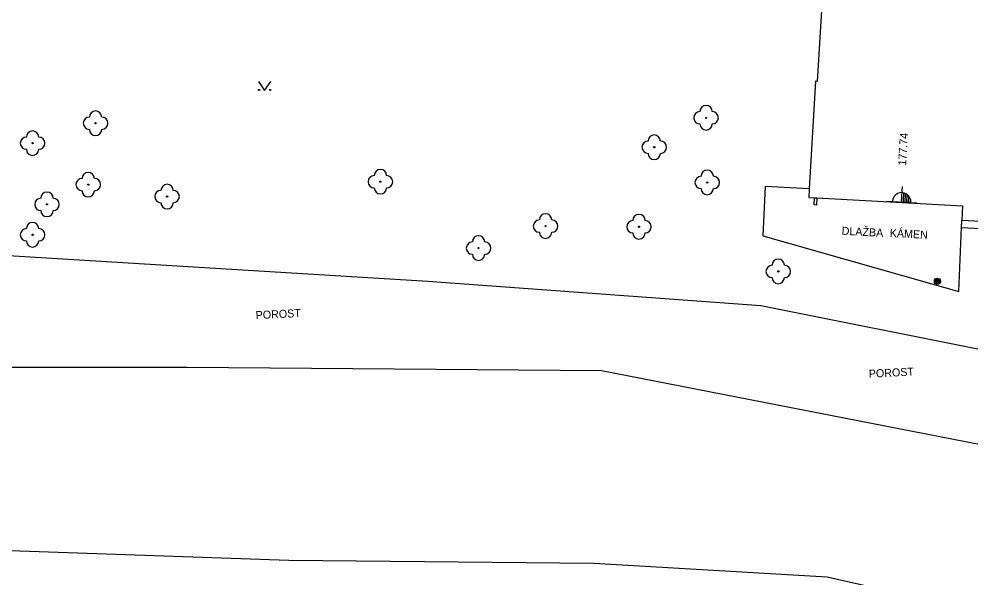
# Model space of a CAD drawing. Extents: x -539515 to -538098, y -1182060 to -1180157.
# Drawn here: x -538406.1 to -538328.8, y -1181792.3 to -1181746.8 of the extents above; entities that cross this region are included whole.
import ezdxf

# ---------------------------------------------------------------- set-up
doc = ezdxf.new("R2010")
doc.units = 0
for name, color, linetype in [('Vrstva 11', 7, 'Continuous'), ('Vrstva 14', 7, 'Continuous'), ('Vrstva 21', 7, 'Continuous'), ('Vrstva 22', 7, 'Continuous'), ('Vrstva 25', 7, 'Continuous'), ('Vrstva 36', 7, 'Continuous'), ('Vrstva 37', 7, 'Continuous'), ('Vrstva 40', 7, 'Continuous'), ('Vrstva 5', 7, 'Continuous'), ('Vrstva 7', 7, 'Continuous')]:
    doc.layers.add(name, color=color, linetype=linetype)

msp = doc.modelspace()

# ---------------------------------------------------------------- linework, layer by layer
at = {"layer": 'Vrstva 11'}
for p, q in [((-538329.81, -1181768.99), (-538329.58, -1181763.78)), ((-538329.58, -1181763.78), (-538329.56, -1181763.21)), ((-538329.58, -1181763.78), (-538322.78, -1181764.17)), ((-538345.72, -1181764.47), (-538329.81, -1181768.99))]:
    msp.add_line(p, q, dxfattribs=at)
for points in [[(-538341.941, -1181760.651), (-538345.52, -1181760.44), (-538345.72, -1181764.47)], [(-538341.319, -1181761.385), (-538341.35, -1181761.961), (-538341.55, -1181761.95), (-538341.519, -1181761.374)]]:
    msp.add_lwpolyline(points, dxfattribs=at)
at = {"layer": 'Vrstva 14'}
for p, q in [((-538417.94, -1181789.85), (-538406.04, -1181790.05)), ((-538406.04, -1181790.05), (-538384.21, -1181790.8)), ((-538384.21, -1181790.8), (-538359.45, -1181791.07)), ((-538359.45, -1181791.07), (-538340.48, -1181792.17)), ((-538340.48, -1181792.17), (-538326.29, -1181795.37))]:
    msp.add_line(p, q, dxfattribs=at)
at = {"layer": 'Vrstva 21'}
for p, q in [((-538372.91, -1181768.16), (-538410.81, -1181765.85)), ((-538345.87, -1181770.16), (-538372.91, -1181768.16)), ((-538323.07, -1181774.7), (-538345.87, -1181770.16))]:
    msp.add_line(p, q, dxfattribs=at)
at = {"layer": 'Vrstva 22'}
for centre in [(-538399.9, -1181755.31), (-538350.32, -1181754.87), (-538405.01, -1181756.93), (-538354.53, -1181757.26), (-538400.49, -1181760.3), (-538376.77, -1181760.06), (-538350.23, -1181760.12), (-538394.09, -1181761.27), (-538403.84, -1181761.9), (-538363.36, -1181763.67), (-538355.77, -1181763.72), (-538405.01, -1181764.37), (-538368.8, -1181765.46), (-538344.46, -1181767.35)]:
    msp.add_circle(centre, 0.05, dxfattribs=at)
for centre, start, end in [((-538399.9, -1181754.81), 0, 180), ((-538350.82, -1181754.87), 90, 270), ((-538350.32, -1181754.37), 0, 180), ((-538349.82, -1181754.87), 270, 90), ((-538400.4, -1181755.31), 90, 270), ((-538399.4, -1181755.31), 270, 90), ((-538405.01, -1181756.43), 0, 180), ((-538399.9, -1181755.81), 180, 0), ((-538350.32, -1181755.37), 180, 0), ((-538405.51, -1181756.93), 90, 270), ((-538404.51, -1181756.93), 270, 90), ((-538355.03, -1181757.26), 90, 270), ((-538354.53, -1181756.76), 0, 180), ((-538354.03, -1181757.26), 270, 90), ((-538405.01, -1181757.43), 180, 0), ((-538354.53, -1181757.76), 180, 0), ((-538376.77, -1181759.56), 0, 180), ((-538350.23, -1181759.62), 0, 180), ((-538400.99, -1181760.3), 90, 270), ((-538400.49, -1181759.8), 0, 180), ((-538399.99, -1181760.3), 270, 90), ((-538377.27, -1181760.06), 90, 270), ((-538376.27, -1181760.06), 270, 90), ((-538350.73, -1181760.12), 90, 270), ((-538349.73, -1181760.12), 270, 90), ((-538394.09, -1181760.77), 0, 180), ((-538376.77, -1181760.56), 180, 0), ((-538350.23, -1181760.62), 180, 0), ((-538404.34, -1181761.9), 90, 270), ((-538403.84, -1181761.4), 0, 180), ((-538403.34, -1181761.9), 270, 90), ((-538400.49, -1181760.8), 180, 0), ((-538394.59, -1181761.27), 90, 270), ((-538393.59, -1181761.27), 270, 90), ((-538394.09, -1181761.77), 180, 0), ((-538403.84, -1181762.4), 180, 0), ((-538363.36, -1181763.17), 0, 180), ((-538355.77, -1181763.22), 0, 180), ((-538405.01, -1181763.87), 0, 180), ((-538363.86, -1181763.67), 90, 270), ((-538362.86, -1181763.67), 270, 90), ((-538356.27, -1181763.72), 90, 270), ((-538355.27, -1181763.72), 270, 90), ((-538405.51, -1181764.37), 90, 270), ((-538404.51, -1181764.37), 270, 90), ((-538368.8, -1181764.96), 0, 180), ((-538363.36, -1181764.17), 180, 0), ((-538355.77, -1181764.22), 180, 0), ((-538405.01, -1181764.87), 180, 0), ((-538369.3, -1181765.46), 90, 270), ((-538368.3, -1181765.46), 270, 90), ((-538368.8, -1181765.96), 180, 0), ((-538344.96, -1181767.35), 90, 270), ((-538344.46, -1181766.85), 0, 180), ((-538343.96, -1181767.35), 270, 90), ((-538344.46, -1181767.85), 180, 0)]:
    msp.add_arc(centre, 0.5, start, end, dxfattribs=at)
at = {"layer": 'Vrstva 25'}
for radius in [0.25, 0.2, 0.15, 0.1, 0.05]:
    msp.add_circle((-538331.538, -1181768.143), radius, dxfattribs=at)
at = {"layer": 'Vrstva 36'}
msp.add_lwpolyline([(-538386.668, -1181751.909), (-538386.168, -1181752.659), (-538385.668, -1181751.909)], dxfattribs=at)
for centre in [(-538386.618, -1181752.609), (-538385.719, -1181752.609)]:
    msp.add_circle(centre, 0.05, dxfattribs=at)
at = {"layer": 'Vrstva 37'}
for p, q in [((-538334.446, -1181761.708), (-538334.376, -1181760.452)), ((-538334.306, -1181761.716), (-538334.265, -1181760.972)), ((-538334.166, -1181761.724), (-538334.127, -1181761.021)), ((-538334.027, -1181761.731), (-538333.992, -1181761.102)), ((-538333.887, -1181761.739), (-538333.859, -1181761.233)), ((-538333.747, -1181761.747), (-538333.732, -1181761.469)), ((-538335.694, -1181761.639), (-538333.198, -1181761.777))]:
    msp.add_line(p, q, dxfattribs=at)
msp.add_arc((-538334.446, -1181761.7), 0.75, 356.19022, 177.43626, dxfattribs=at)
at = {"layer": 'Vrstva 5'}
for p, q in [((-538340.934, -1181745.681), (-538341.3, -1181751.908)), ((-538341.45, -1181751.9), (-538341.941, -1181760.651)), ((-538341.3, -1181751.908), (-538341.45, -1181751.9)), ((-538341.941, -1181760.651), (-538341.98, -1181761.35)), ((-538341.98, -1181761.35), (-538341.519, -1181761.374)), ((-538341.519, -1181761.374), (-538341.319, -1181761.385)), ((-538341.319, -1181761.385), (-538329.494, -1181762.012)), ((-538329.494, -1181762.012), (-538329.56, -1181763.21)), ((-538323.21, -1181763.56), (-538329.56, -1181763.21))]:
    msp.add_line(p, q, dxfattribs=at)
at = {"layer": 'Vrstva 7'}
for p, q in [((-538392.45, -1181775.17), (-538408.35, -1181775.15)), ((-538358.82, -1181775.43), (-538392.45, -1181775.17)), ((-538322.992, -1181782.435), (-538358.82, -1181775.43))]:
    msp.add_line(p, q, dxfattribs=at)

# ---------------------------------------------------------------- texts
at = {"layer": 'Vrstva 40'}
for s, rotation, p in [('177.74', 86.64793, (-538334.085, -1181758.765)), ('DLAŽBA', 356.96506, (-538339.328, -1181764.366)), ('KÁMEN', 356.96506, (-538335.421, -1181764.542)), ('POROST', 2.87661, (-538386.88, -1181771.233)), ('POROST', 2.87661, (-538337.096, -1181775.993))]:
    msp.add_text(s, height=0.65, rotation=rotation, dxfattribs=at).set_placement(p)

doc.saveas('drawing.dxf')
